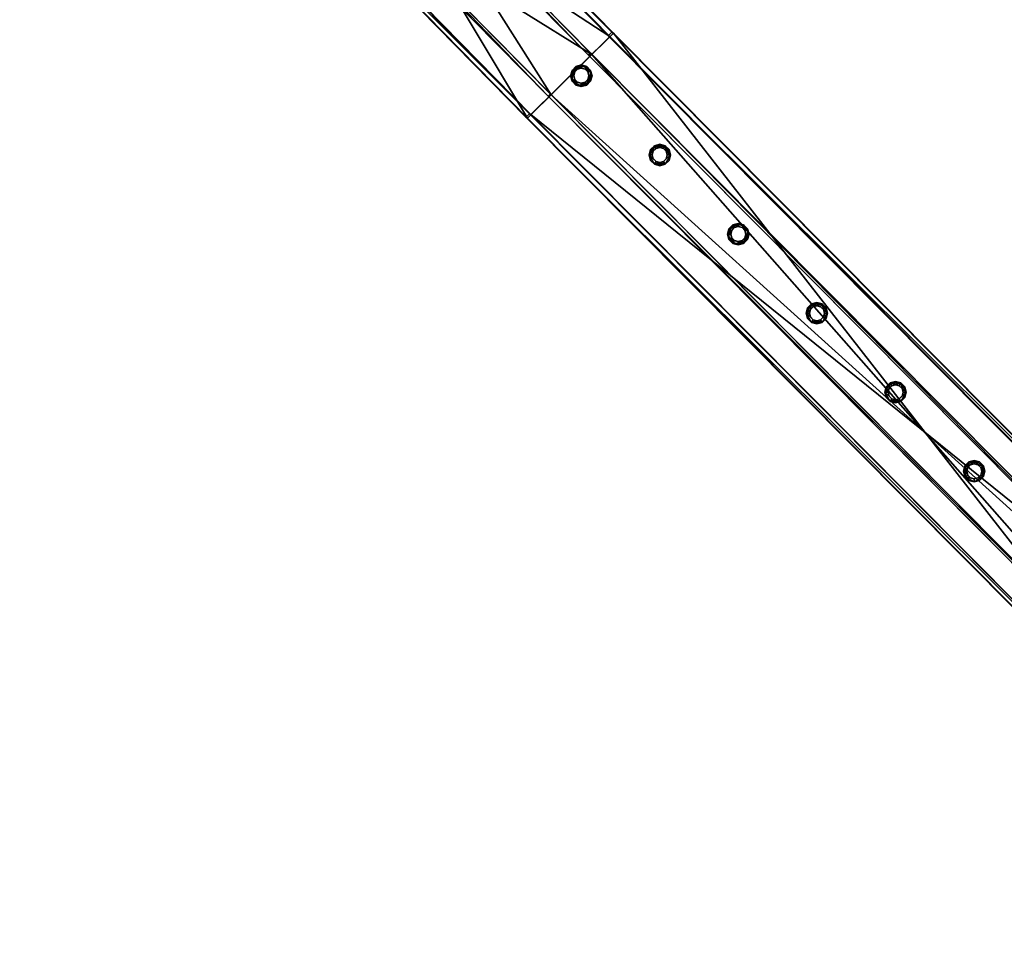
# Model space of a CAD drawing. Header units: millimetres. Extents: x 93711086 to 93775423, y 1247239064 to 1247319365.
# Tile 559 of 656: x 93732744 to 93733720, y 1247289702 to 1247290610. Entities that reach past the tile are written whole.
import ezdxf

# ---------------------------------------------------------------- set-up
doc = ezdxf.new("R2010")
doc.units = ezdxf.units.MM
doc.layers.add('BEAM', color=7, linetype='Continuous')

# ---------------------------------------------------------------- blocks, each defined once
blk = doc.blocks.new('5bbbe152-908d-476c-86af-f8c3bda7d93c')
at = {"color": 0, "transparency": 16777216}
mesh = blk.add_polyface(dxfattribs=at)
corners = [(93733951.17, 1247289804.46, 5581.33), (93733332.72, 1247290596.98, 5607.56), (93733247.34, 1247290512.67, 5608.64), (93734036.43, 1247289888.89, 5580.25), (93733331.1, 1247290597.85, 5547.58), (93734034.85, 1247289889.73, 5520.28), (93733327.54, 1247290594.33, 5547.63), (93734031.29, 1247289886.21, 5520.32), (93733329.03, 1247290593.54, 5602.6), (93734032.75, 1247289885.44, 5575.3), (93733250.76, 1247290516.25, 5603.6), (93733249.27, 1247290517.05, 5548.63), (93733954.59, 1247289808.05, 5576.29), (93733952.77, 1247289809.18, 5521.33), (93733245.72, 1247290513.53, 5548.67), (93733949.23, 1247289805.65, 5521.37), (93732983.73, 1247290953.05, 5623.11), (93732897.71, 1247290869.38, 5624.23), (93732981.93, 1247290954.1, 5563.15), (93732978.35, 1247290950.62, 5563.19), (93732979.99, 1247290949.65, 5618.16), (93732901.15, 1247290872.96, 5619.18), (93732899.5, 1247290873.92, 5564.22), (93732895.91, 1247290870.43, 5564.26), (93732810.92, 1247291132.29, 5632.01), (93732724.26, 1247291049.29, 5633.16), (93732808.94, 1247291133.53, 5572.05), (93732805.33, 1247291130.07, 5572.1), (93732807.14, 1247291128.93, 5627.06), (93732727.71, 1247291052.85, 5628.11), (93732725.89, 1247291053.98, 5573.15), (93732722.28, 1247291050.52, 5573.2), (93732639.45, 1247291312.74, 5641.9), (93732552.16, 1247291230.4, 5643.09), (93732637.29, 1247291314.16, 5581.96), (93732633.65, 1247291310.73, 5582.01), (93732635.63, 1247291309.43, 5636.96), (93732555.62, 1247291233.95, 5638.04), (93732553.64, 1247291235.26, 5583.09), (93732550, 1247291231.83, 5583.14), (93732470.37, 1247291493.61, 5652.86), (93732385.92, 1247291415.49, 5649.04), (93732383.78, 1247291416.97, 5594.1), (93732380.12, 1247291413.57, 5594.15), (93732382.45, 1247291411.95, 5654.08)]
mesh.append_faces([[corners[k] for k in face] for face in [(0, 1, 2, 0), (3, 4, 1, 3), (5, 6, 4, 5), (7, 8, 6, 7), (9, 10, 8, 9), (13, 14, 11, 13), (2, 16, 17, 2), (1, 18, 16, 1), (4, 19, 18, 4), (6, 20, 19, 6), (8, 21, 20, 8), (10, 22, 21, 10), (11, 23, 22, 11), (14, 17, 23, 14), (17, 24, 25, 17), (16, 26, 24, 16), (18, 27, 26, 18), (19, 28, 27, 19), (20, 29, 28, 20), (21, 30, 29, 21), (22, 31, 30, 22), (23, 25, 31, 23), (25, 32, 33, 25), (24, 34, 32, 24), (26, 35, 34, 26), (27, 36, 35, 27), (28, 37, 36, 28), (29, 38, 37, 29), (30, 39, 38, 30), (31, 33, 39, 31), (37, 42, 41, 37), (39, 44, 43, 39)]], dxfattribs={"vtx0": -1, "color": 0})
mesh.append_faces([[corners[k] for k in face] for face in [(11, 10, 12, 11), (2, 14, 15, 2), (2, 1, 16, 2), (1, 4, 18, 1), (4, 6, 19, 4), (6, 8, 20, 6), (8, 10, 21, 8), (10, 11, 22, 10), (11, 14, 23, 11), (14, 2, 17, 14), (17, 16, 24, 17), (16, 18, 26, 16), (18, 19, 27, 18), (19, 20, 28, 19), (20, 21, 29, 20), (21, 22, 30, 21), (22, 23, 31, 22), (23, 17, 25, 23), (25, 24, 32, 25), (24, 26, 34, 24), (26, 27, 35, 26), (27, 28, 36, 27), (28, 29, 37, 28), (29, 30, 38, 29), (30, 31, 39, 30), (31, 25, 33, 31), (33, 32, 40, 33), (36, 37, 41, 36), (37, 38, 42, 37), (38, 39, 43, 38), (39, 33, 44, 39)]], dxfattribs={"vtx2": -1, "vtx3": -1, "color": 0})
mesh = blk.add_polyface(dxfattribs=at)
corners = [(93735435.43, 1247288463.93, 5459.25), (93735437.15, 1247288462.97, 5519.22), (93735437.5, 1247288462.61, 5519.2), (93735435.8, 1247288463.55, 5459.23), (93735431.86, 1247288460.43, 5459.3), (93734736.55, 1247289177.67, 5490.63), (93734738.22, 1247289176.75, 5550.6), (93735433.43, 1247288459.55, 5514.27), (93734734.52, 1247289173.33, 5545.65), (93734732.98, 1247289174.17, 5490.67), (93735354.86, 1247288382.57, 5515.28), (93735353.29, 1247288383.45, 5460.31), (93734654.54, 1247289097.07, 5491.68), (93734656.07, 1247289096.22, 5546.65), (93735349.72, 1247288379.95, 5460.35), (93735351.43, 1247288378.99, 5520.32), (93734652.64, 1247289092.64, 5551.69), (93734650.97, 1247289093.56, 5491.72), (93734737.7, 1247289177.28, 5550.62), (93734652.26, 1247289093.03, 5551.71), (93734732.5, 1247289174.66, 5490.69), (93734736.07, 1247289178.17, 5490.65), (93734655.68, 1247289096.62, 5546.67), (93734734.01, 1247289173.85, 5545.67), (93734650.62, 1247289093.92, 5491.74), (93734654.18, 1247289097.43, 5491.69), (93734036.43, 1247289888.89, 5580.25), (93733951.17, 1247289804.46, 5581.33), (93734034.85, 1247289889.73, 5520.28), (93734031.29, 1247289886.21, 5520.32), (93734032.75, 1247289885.44, 5575.3), (93733954.59, 1247289808.05, 5576.29), (93733953.13, 1247289808.82, 5521.31), (93733949.58, 1247289805.3, 5521.36), (93733949.23, 1247289805.65, 5521.37), (93733952.77, 1247289809.18, 5521.33), (93733332.72, 1247290596.98, 5607.56), (93733331.1, 1247290597.85, 5547.58), (93733327.54, 1247290594.33, 5547.63), (93733329.03, 1247290593.54, 5602.6), (93733250.76, 1247290516.25, 5603.6), (93733249.27, 1247290517.05, 5548.63), (93733245.72, 1247290513.53, 5548.67), (93733247.34, 1247290512.67, 5608.64)]
mesh.append_faces([[corners[k] for k in face] for face in [(1, 5, 6, 1), (4, 8, 9, 4), (10, 12, 13, 10), (14, 16, 17, 14), (19, 26, 27, 19), (21, 29, 28, 21), (23, 31, 30, 23)]], dxfattribs={"vtx0": -1, "color": 0})
mesh.append_faces([[corners[k] for k in face] for face in [(28, 18, 5, 28), (30, 20, 8, 30)]], dxfattribs={"vtx0": -1, "vtx1": -1, "vtx2": -1, "vtx3": -1, "color": 0})
mesh.append_faces([[corners[k] for k in face] for face in [(16, 1, 6, 16), (5, 4, 9, 5), (8, 10, 13, 8), (12, 14, 17, 12), (22, 12, 25, 22), (24, 16, 19, 24), (32, 24, 33, 32)]], dxfattribs={"vtx0": -1, "vtx2": -1, "vtx3": -1, "color": 0})
mesh.append_faces([[corners[k] for k in face] for face in [(3, 0, 2, 3), (6, 18, 16, 6), (9, 20, 5, 9), (13, 22, 8, 13), (17, 24, 12, 17), (25, 32, 22, 25), (19, 27, 24, 19), (33, 34, 32, 33), (35, 41, 31, 35), (27, 43, 34, 27)]], dxfattribs={"vtx1": -1, "vtx2": -1, "vtx3": -1, "color": 0})
mesh.append_faces([[corners[k] for k in face] for face in [(0, 1, 2, 0), (4, 0, 3, 4), (1, 0, 5, 1), (4, 7, 8, 4), (10, 11, 12, 10), (14, 15, 16, 14), (18, 19, 16, 18), (16, 15, 1, 16), (20, 21, 5, 20), (5, 0, 4, 5), (22, 23, 8, 22), (8, 7, 10, 8), (24, 25, 12, 24), (12, 11, 14, 12), (19, 18, 26, 19), (28, 26, 18, 28), (18, 6, 5, 18), (5, 21, 28, 5), (21, 20, 29, 21), (30, 29, 20, 30), (20, 9, 8, 20), (8, 23, 30, 8), (23, 22, 31, 23), (32, 31, 22, 32), (22, 13, 12, 22), (27, 33, 24, 27), (24, 17, 16, 24), (34, 35, 32, 34), (32, 25, 24, 32), (27, 26, 36, 27), (26, 28, 37, 26), (28, 29, 38, 28), (29, 30, 39, 29), (30, 31, 40, 30), (31, 32, 35, 31), (35, 34, 42, 35), (34, 33, 27, 34)]], dxfattribs={"vtx2": -1, "vtx3": -1, "color": 0})
blk = doc.blocks.new('57ce1b68-c970-411b-89e2-6a0853d1d199')
at = {"color": 0, "transparency": 16777216}
mesh = blk.add_polyface(dxfattribs=at)
corners = [(93733969.99, 1247289828.08, 4635.87), (93733972.12, 1247289830.2, 4635.87), (93733972.83, 1247289829.48, 4672.86), (93734011.13, 1247289867.54, 4672.86), (93734010.42, 1247289868.26, 4635.87), (93734012.55, 1247289870.38, 4635.87), (93734013.32, 1247289869.6, 4675.86), (93733970.76, 1247289827.31, 4675.86), (93733311.36, 1247290575.92, 4703.1), (93733268.7, 1247290533.73, 4703.1), (93733310.55, 1247290576.73, 4663.11), (93733309.16, 1247290573.87, 4700.1), (93733308.42, 1247290574.62, 4663.11), (93733270.77, 1247290535.9, 4700.1), (93733270.03, 1247290536.65, 4663.12), (93733267.89, 1247290534.54, 4663.12), (93733308.03, 1247290575.02, 4663.13), (93733310.16, 1247290577.13, 4663.13), (93733135.94, 1247290754.08, 4670.56), (93733136.81, 1247290753.19, 4710.55), (93733134.61, 1247290751.16, 4707.55), (93733133.79, 1247290751.98, 4670.57), (93733095.23, 1247290714.18, 4670.58), (93733096.04, 1247290713.36, 4707.56), (93733093.96, 1247290711.19, 4710.56), (93733093.09, 1247290712.08, 4670.58), (93733136.47, 1247290753.55, 4710.56), (93733093.52, 1247290711.65, 4710.58), (93733133.4, 1247290752.38, 4670.58), (93733135.55, 1247290754.47, 4670.58), (93733095.6, 1247290713.81, 4707.58), (93733134.25, 1247290751.52, 4707.56), (93733092.61, 1247290712.57, 4670.6), (93733094.75, 1247290714.66, 4670.6), (93732963.13, 1247290931.21, 4718.62), (93732920.06, 1247290889.43, 4718.64), (93732962.17, 1247290932.18, 4678.64), (93732960.01, 1247290930.09, 4678.64), (93732960.9, 1247290929.19, 4715.62), (93732922.14, 1247290891.6, 4715.64), (93732921.25, 1247290892.49, 4678.66), (93732919.1, 1247290890.4, 4678.66), (93732790.56, 1247291110.18, 4727.49), (93732747.21, 1247291068.69, 4727.53), (93732789.5, 1247291111.25, 4687.52), (93732787.33, 1247291109.18, 4687.52), (93732788.31, 1247291108.19, 4724.5), (93732749.3, 1247291070.84, 4724.53), (93732748.32, 1247291071.83, 4687.56), (93732746.15, 1247291069.76, 4687.56), (93732619.26, 1247291290.42, 4737.37), (93732575.77, 1247291249.08, 4737.41), (93732618.15, 1247291291.55, 4697.4), (93732615.97, 1247291289.48, 4697.4), (93732617.01, 1247291288.44, 4734.37), (93732577.86, 1247291251.24, 4734.41), (93732576.83, 1247291252.28, 4697.44), (93732574.66, 1247291250.21, 4697.44)]
mesh.append_faces([[corners[k] for k in face] for face in [(7, 8, 9, 7), (6, 10, 8, 6), (4, 11, 12, 4), (3, 13, 11, 3), (2, 14, 13, 2), (1, 15, 14, 1), (0, 9, 15, 0), (13, 22, 23, 13), (15, 24, 25, 15), (27, 34, 35, 27), (29, 37, 36, 29), (31, 39, 38, 31), (33, 41, 40, 33), (35, 42, 43, 35), (34, 44, 42, 34), (36, 45, 44, 36), (37, 46, 45, 37), (38, 47, 46, 38), (39, 48, 47, 39), (40, 49, 48, 40), (41, 43, 49, 41), (43, 50, 51, 43), (42, 52, 50, 42), (44, 53, 52, 44), (45, 54, 53, 45), (46, 55, 54, 46), (47, 56, 55, 47), (48, 57, 56, 48), (49, 51, 57, 49)]], dxfattribs={"vtx0": -1, "color": 0})
mesh.append_faces([[corners[k] for k in face] for face in [(16, 10, 4, 16), (28, 18, 16, 28), (30, 20, 13, 30), (32, 22, 15, 32), (36, 26, 18, 36), (38, 28, 20, 38)]], dxfattribs={"vtx0": -1, "vtx1": -1, "vtx2": -1, "vtx3": -1, "color": 0})
mesh.append_faces([[corners[k] for k in face] for face in [(7, 1, 2, 7), (3, 5, 6, 3), (24, 8, 19, 24), (30, 22, 33, 30), (32, 24, 27, 32), (50, 53, 54, 50), (55, 57, 51, 55)]], dxfattribs={"vtx0": -1, "vtx2": -1, "vtx3": -1, "color": 0})
mesh.append_faces([[corners[k] for k in face] for face in [(6, 7, 2, 6), (2, 3, 6, 2), (17, 18, 8, 17), (11, 20, 16, 11), (19, 26, 24, 19), (33, 40, 30, 33), (27, 35, 32, 27), (51, 50, 54, 51), (54, 55, 51, 54)]], dxfattribs={"vtx1": -1, "vtx2": -1, "vtx3": -1, "color": 0})
mesh.append_faces([[corners[k] for k in face] for face in [(7, 0, 1, 7), (3, 4, 5, 3), (7, 6, 8, 7), (6, 5, 10, 6), (4, 3, 11, 4), (3, 2, 13, 3), (2, 1, 14, 2), (1, 0, 15, 1), (0, 7, 9, 0), (16, 17, 10, 16), (10, 5, 4, 10), (4, 12, 16, 4), (18, 19, 8, 18), (8, 10, 17, 8), (20, 21, 16, 20), (16, 12, 11, 16), (13, 14, 22, 13), (15, 9, 24, 15), (26, 27, 24, 26), (24, 9, 8, 24), (28, 29, 18, 28), (18, 17, 16, 18), (16, 21, 28, 16), (30, 31, 20, 30), (20, 11, 13, 20), (13, 23, 30, 13), (32, 33, 22, 32), (22, 14, 15, 22), (15, 25, 32, 15), (27, 26, 34, 27), (36, 34, 26, 36), (26, 19, 18, 26), (18, 29, 36, 18), (29, 28, 37, 29), (38, 37, 28, 38), (28, 21, 20, 28), (20, 31, 38, 20), (31, 30, 39, 31), (40, 39, 30, 40), (30, 23, 22, 30), (33, 32, 41, 33), (35, 41, 32, 35), (32, 25, 24, 32), (35, 34, 42, 35), (34, 36, 44, 34), (36, 37, 45, 36), (37, 38, 46, 37), (38, 39, 47, 38), (39, 40, 48, 39), (40, 41, 49, 40), (41, 35, 43, 41), (43, 42, 50, 43), (42, 44, 52, 42), (44, 45, 53, 44), (45, 46, 54, 45), (46, 47, 55, 46), (47, 48, 56, 47), (48, 49, 57, 48), (49, 43, 51, 49), (50, 52, 53, 50), (55, 56, 57, 55)]], dxfattribs={"vtx2": -1, "vtx3": -1, "color": 0})
blk = doc.blocks.new('19107d7e-cf26-4d53-96a9-bd6b0e868e16')
at = {"color": 0, "transparency": 16777216}
mesh = blk.add_polyface(dxfattribs=at)
corners = [(93733690.58, 1247290154.76, 4687.85), (93733686.86, 1247290155.75, 4687.85), (93733686.86, 1247290155.75, 5587.85), (93733690.58, 1247290154.76, 5587.85), (93733684.13, 1247290158.48, 4687.85), (93733684.13, 1247290158.48, 5587.85), (93733683.13, 1247290162.21, 4687.85), (93733683.13, 1247290162.21, 5587.85), (93733684.13, 1247290165.93, 4687.85), (93733684.13, 1247290165.93, 5587.85), (93733686.86, 1247290168.66, 4687.85), (93733686.86, 1247290168.66, 5587.85), (93733690.58, 1247290169.66, 4687.85), (93733690.58, 1247290169.66, 5587.85), (93733694.31, 1247290168.66, 4687.85), (93733694.31, 1247290168.66, 5587.85), (93733697.03, 1247290165.93, 4687.85), (93733697.03, 1247290165.93, 5587.85), (93733698.03, 1247290162.21, 4687.85), (93733698.03, 1247290162.21, 5587.85), (93733697.03, 1247290158.48, 4687.85), (93733697.03, 1247290158.48, 5587.85), (93733694.31, 1247290155.75, 4687.85), (93733694.31, 1247290155.75, 5587.85), (93733690.58, 1247290151.56, 4687.85), (93733695.91, 1247290152.98, 4687.85), (93733695.91, 1247290152.98, 5587.85), (93733690.58, 1247290151.56, 5587.85), (93733699.81, 1247290156.88, 4687.85), (93733699.81, 1247290156.88, 5587.85), (93733701.23, 1247290162.21, 4687.85), (93733701.23, 1247290162.21, 5587.85), (93733699.81, 1247290167.53, 4687.85), (93733699.81, 1247290167.53, 5587.85), (93733695.91, 1247290171.43, 4687.85), (93733695.91, 1247290171.43, 5587.85), (93733690.58, 1247290172.86, 4687.85), (93733690.58, 1247290172.86, 5587.85), (93733685.26, 1247290171.43, 4687.85), (93733685.26, 1247290171.43, 5587.85), (93733681.36, 1247290167.53, 4687.85), (93733681.36, 1247290167.53, 5587.85), (93733679.93, 1247290162.21, 4687.85), (93733679.93, 1247290162.21, 5587.85), (93733681.36, 1247290156.88, 4687.85), (93733681.36, 1247290156.88, 5587.85), (93733685.26, 1247290152.98, 4687.85), (93733685.26, 1247290152.98, 5587.85)]
mesh.append_faces([[corners[k] for k in face] for face in [(0, 2, 3, 0), (1, 5, 2, 1), (4, 7, 5, 4), (6, 9, 7, 6), (8, 11, 9, 8), (10, 13, 11, 10), (12, 15, 13, 12), (14, 17, 15, 14), (16, 19, 17, 16), (18, 21, 19, 18), (20, 23, 21, 20), (22, 3, 23, 22), (24, 26, 27, 24), (25, 29, 26, 25), (28, 31, 29, 28), (30, 33, 31, 30), (32, 35, 33, 32), (34, 37, 35, 34), (36, 39, 37, 36), (38, 41, 39, 38), (40, 43, 41, 40), (42, 45, 43, 42), (44, 47, 45, 44), (46, 27, 47, 46)]], dxfattribs={"vtx0": -1, "color": 0})
mesh.append_faces([[corners[k] for k in face] for face in [(27, 29, 3, 27), (17, 29, 33, 17), (45, 27, 3, 45), (13, 33, 37, 13), (41, 45, 5, 41), (9, 37, 41, 9), (24, 44, 0, 24), (8, 44, 40, 8), (28, 24, 0, 28), (12, 40, 36, 12), (32, 28, 20, 32), (16, 36, 32, 16)]], dxfattribs={"vtx0": -1, "vtx1": -1, "vtx2": -1, "vtx3": -1, "color": 0})
mesh.append_faces([[corners[k] for k in face] for face in [(29, 21, 23, 29), (29, 23, 3, 29), (45, 3, 2, 45), (45, 2, 5, 45), (41, 5, 7, 41), (41, 7, 9, 41), (44, 4, 1, 44), (44, 1, 0, 44), (28, 0, 22, 28), (28, 22, 20, 28), (32, 20, 18, 32), (32, 18, 16, 32)]], dxfattribs={"vtx0": -1, "vtx2": -1, "vtx3": -1, "color": 0})
mesh.append_faces([[corners[k] for k in face] for face in [(19, 21, 29, 19), (17, 19, 29, 17), (15, 17, 33, 15), (13, 15, 33, 13), (11, 13, 37, 11), (9, 11, 37, 9), (6, 4, 44, 6), (8, 6, 44, 8), (10, 8, 40, 10), (12, 10, 40, 12), (14, 12, 36, 14), (16, 14, 36, 16)]], dxfattribs={"vtx1": -1, "vtx2": -1, "vtx3": -1, "color": 0})
mesh.append_faces([[corners[k] for k in face] for face in [(0, 1, 2, 0), (1, 4, 5, 1), (4, 6, 7, 4), (6, 8, 9, 6), (8, 10, 11, 8), (10, 12, 13, 10), (12, 14, 15, 12), (14, 16, 17, 14), (16, 18, 19, 16), (18, 20, 21, 18), (20, 22, 23, 20), (22, 0, 3, 22), (24, 25, 26, 24), (25, 28, 29, 25), (28, 30, 31, 28), (30, 32, 33, 30), (32, 34, 35, 32), (34, 36, 37, 34), (36, 38, 39, 36), (38, 40, 41, 38), (40, 42, 43, 40), (42, 44, 45, 42), (44, 46, 47, 44), (46, 24, 27, 46), (29, 31, 33, 29), (33, 35, 37, 33), (37, 39, 41, 37), (41, 43, 45, 41), (45, 47, 27, 45), (27, 26, 29, 27), (44, 42, 40, 44), (40, 38, 36, 40), (36, 34, 32, 36), (32, 30, 28, 32), (28, 25, 24, 28), (24, 46, 44, 24)]], dxfattribs={"vtx2": -1, "vtx3": -1, "color": 0})
blk = doc.blocks.new('27135ada-02e9-48cd-b4dc-afde102fb175')
at = {"color": 0, "transparency": 16777216}
mesh = blk.add_polyface(dxfattribs=at)
corners = [(93733612.52, 1247290233.16, 4690.82), (93733608.8, 1247290234.16, 4690.82), (93733608.8, 1247290234.16, 5590.82), (93733612.52, 1247290233.16, 5590.82), (93733606.07, 1247290236.89, 4690.82), (93733606.07, 1247290236.89, 5590.82), (93733605.07, 1247290240.61, 4690.82), (93733605.07, 1247290240.61, 5590.82), (93733606.07, 1247290244.34, 4690.82), (93733606.07, 1247290244.34, 5590.82), (93733608.8, 1247290247.06, 4690.82), (93733608.8, 1247290247.06, 5590.82), (93733612.52, 1247290248.06, 4690.82), (93733612.52, 1247290248.06, 5590.82), (93733616.25, 1247290247.06, 4690.82), (93733616.25, 1247290247.06, 5590.82), (93733618.97, 1247290244.34, 4690.82), (93733618.97, 1247290244.34, 5590.82), (93733619.97, 1247290240.61, 4690.82), (93733619.97, 1247290240.61, 5590.82), (93733618.97, 1247290236.89, 4690.82), (93733618.97, 1247290236.89, 5590.82), (93733616.25, 1247290234.16, 4690.82), (93733616.25, 1247290234.16, 5590.82), (93733612.52, 1247290229.96, 4690.82), (93733617.85, 1247290231.39, 4690.82), (93733617.85, 1247290231.39, 5590.82), (93733612.52, 1247290229.96, 5590.82), (93733621.75, 1247290235.29, 4690.82), (93733621.75, 1247290235.29, 5590.82), (93733623.17, 1247290240.61, 4690.82), (93733623.17, 1247290240.61, 5590.82), (93733621.75, 1247290245.94, 4690.82), (93733621.75, 1247290245.94, 5590.82), (93733617.85, 1247290249.83, 4690.82), (93733617.85, 1247290249.83, 5590.82), (93733612.52, 1247290251.26, 4690.82), (93733612.52, 1247290251.26, 5590.82), (93733607.2, 1247290249.83, 4690.82), (93733607.2, 1247290249.83, 5590.82), (93733603.3, 1247290245.94, 4690.82), (93733603.3, 1247290245.94, 5590.82), (93733601.87, 1247290240.61, 4690.82), (93733601.87, 1247290240.61, 5590.82), (93733603.3, 1247290235.29, 4690.82), (93733603.3, 1247290235.29, 5590.82), (93733607.2, 1247290231.39, 4690.82), (93733607.2, 1247290231.39, 5590.82)]
mesh.append_faces([[corners[k] for k in face] for face in [(0, 2, 3, 0), (1, 5, 2, 1), (4, 7, 5, 4), (6, 9, 7, 6), (8, 11, 9, 8), (10, 13, 11, 10), (12, 15, 13, 12), (14, 17, 15, 14), (16, 19, 17, 16), (18, 21, 19, 18), (20, 23, 21, 20), (22, 3, 23, 22), (24, 26, 27, 24), (25, 29, 26, 25), (28, 31, 29, 28), (30, 33, 31, 30), (32, 35, 33, 32), (34, 37, 35, 34), (36, 39, 37, 36), (38, 41, 39, 38), (40, 43, 41, 40), (42, 45, 43, 42), (44, 47, 45, 44), (46, 27, 47, 46)]], dxfattribs={"vtx0": -1, "color": 0})
mesh.append_faces([[corners[k] for k in face] for face in [(26, 31, 23, 26), (15, 31, 35, 15), (47, 26, 23, 47), (11, 35, 39, 11), (43, 47, 2, 43), (7, 39, 43, 7), (46, 42, 1, 46), (10, 42, 38, 10), (25, 46, 1, 25), (14, 38, 34, 14), (30, 25, 22, 30), (18, 34, 30, 18)]], dxfattribs={"vtx0": -1, "vtx1": -1, "vtx2": -1, "vtx3": -1, "color": 0})
mesh.append_faces([[corners[k] for k in face] for face in [(31, 19, 21, 31), (31, 21, 23, 31), (47, 23, 3, 47), (47, 3, 2, 47), (43, 2, 5, 43), (43, 5, 7, 43), (42, 6, 4, 42), (42, 4, 1, 42), (25, 1, 0, 25), (25, 0, 22, 25), (30, 22, 20, 30), (30, 20, 18, 30)]], dxfattribs={"vtx0": -1, "vtx2": -1, "vtx3": -1, "color": 0})
mesh.append_faces([[corners[k] for k in face] for face in [(17, 19, 31, 17), (15, 17, 31, 15), (13, 15, 35, 13), (11, 13, 35, 11), (9, 11, 39, 9), (7, 9, 39, 7), (8, 6, 42, 8), (10, 8, 42, 10), (12, 10, 38, 12), (14, 12, 38, 14), (16, 14, 34, 16), (18, 16, 34, 18)]], dxfattribs={"vtx1": -1, "vtx2": -1, "vtx3": -1, "color": 0})
mesh.append_faces([[corners[k] for k in face] for face in [(0, 1, 2, 0), (1, 4, 5, 1), (4, 6, 7, 4), (6, 8, 9, 6), (8, 10, 11, 8), (10, 12, 13, 10), (12, 14, 15, 12), (14, 16, 17, 14), (16, 18, 19, 16), (18, 20, 21, 18), (20, 22, 23, 20), (22, 0, 3, 22), (24, 25, 26, 24), (25, 28, 29, 25), (28, 30, 31, 28), (30, 32, 33, 30), (32, 34, 35, 32), (34, 36, 37, 34), (36, 38, 39, 36), (38, 40, 41, 38), (40, 42, 43, 40), (42, 44, 45, 42), (44, 46, 47, 44), (46, 24, 27, 46), (31, 33, 35, 31), (35, 37, 39, 35), (39, 41, 43, 39), (43, 45, 47, 43), (47, 27, 26, 47), (26, 29, 31, 26), (42, 40, 38, 42), (38, 36, 34, 38), (34, 32, 30, 34), (30, 28, 25, 30), (25, 24, 46, 25), (46, 44, 42, 46)]], dxfattribs={"vtx2": -1, "vtx3": -1, "color": 0})
blk = doc.blocks.new('539f9c93-cbeb-447a-b205-a3b433baae2c')
at = {"color": 0, "transparency": 16777216}
mesh = blk.add_polyface(dxfattribs=at)
corners = [(93733534.49, 1247290311.6, 4693.81), (93733530.77, 1247290312.59, 4693.81), (93733530.77, 1247290312.59, 5593.81), (93733534.49, 1247290311.6, 5593.81), (93733528.04, 1247290315.32, 4693.81), (93733528.04, 1247290315.32, 5593.81), (93733527.04, 1247290319.05, 4693.81), (93733527.04, 1247290319.05, 5593.81), (93733528.04, 1247290322.77, 4693.81), (93733528.04, 1247290322.77, 5593.81), (93733530.77, 1247290325.5, 4693.81), (93733530.77, 1247290325.5, 5593.81), (93733534.49, 1247290326.5, 4693.81), (93733534.49, 1247290326.5, 5593.81), (93733538.22, 1247290325.5, 4693.81), (93733538.22, 1247290325.5, 5593.81), (93733540.94, 1247290322.77, 4693.81), (93733540.94, 1247290322.77, 5593.81), (93733541.94, 1247290319.05, 4693.81), (93733541.94, 1247290319.05, 5593.81), (93733540.94, 1247290315.32, 4693.81), (93733540.94, 1247290315.32, 5593.81), (93733538.22, 1247290312.59, 4693.81), (93733538.22, 1247290312.59, 5593.81), (93733534.49, 1247290308.4, 4693.81), (93733539.82, 1247290309.82, 4693.81), (93733539.82, 1247290309.82, 5593.81), (93733534.49, 1247290308.4, 5593.81), (93733543.71, 1247290313.72, 4693.81), (93733543.71, 1247290313.72, 5593.81), (93733545.14, 1247290319.05, 4693.81), (93733545.14, 1247290319.05, 5593.81), (93733543.71, 1247290324.37, 4693.81), (93733543.71, 1247290324.37, 5593.81), (93733539.82, 1247290328.27, 4693.81), (93733539.82, 1247290328.27, 5593.81), (93733534.49, 1247290329.7, 4693.81), (93733534.49, 1247290329.7, 5593.81), (93733529.17, 1247290328.27, 4693.81), (93733529.17, 1247290328.27, 5593.81), (93733525.27, 1247290324.37, 4693.81), (93733525.27, 1247290324.37, 5593.81), (93733523.84, 1247290319.05, 4693.81), (93733523.84, 1247290319.05, 5593.81), (93733525.27, 1247290313.72, 4693.81), (93733525.27, 1247290313.72, 5593.81), (93733529.17, 1247290309.82, 4693.81), (93733529.17, 1247290309.82, 5593.81)]
mesh.append_faces([[corners[k] for k in face] for face in [(0, 2, 3, 0), (1, 5, 2, 1), (4, 7, 5, 4), (6, 9, 7, 6), (8, 11, 9, 8), (10, 13, 11, 10), (12, 15, 13, 12), (14, 17, 15, 14), (16, 19, 17, 16), (18, 21, 19, 18), (20, 23, 21, 20), (22, 3, 23, 22), (24, 26, 27, 24), (25, 29, 26, 25), (28, 31, 29, 28), (30, 33, 31, 30), (32, 35, 33, 32), (34, 37, 35, 34), (36, 39, 37, 36), (38, 41, 39, 38), (40, 43, 41, 40), (42, 45, 43, 42), (44, 47, 45, 44), (46, 27, 47, 46)]], dxfattribs={"vtx0": -1, "color": 0})
mesh.append_faces([[corners[k] for k in face] for face in [(26, 31, 23, 26), (15, 31, 35, 15), (47, 26, 23, 47), (11, 35, 39, 11), (43, 47, 2, 43), (7, 39, 43, 7), (46, 42, 1, 46), (10, 42, 38, 10), (25, 46, 1, 25), (14, 38, 34, 14), (30, 25, 22, 30), (18, 34, 30, 18)]], dxfattribs={"vtx0": -1, "vtx1": -1, "vtx2": -1, "vtx3": -1, "color": 0})
mesh.append_faces([[corners[k] for k in face] for face in [(31, 19, 21, 31), (31, 21, 23, 31), (47, 23, 3, 47), (47, 3, 2, 47), (43, 2, 5, 43), (43, 5, 7, 43), (42, 6, 4, 42), (42, 4, 1, 42), (25, 1, 0, 25), (25, 0, 22, 25), (30, 22, 20, 30), (30, 20, 18, 30)]], dxfattribs={"vtx0": -1, "vtx2": -1, "vtx3": -1, "color": 0})
mesh.append_faces([[corners[k] for k in face] for face in [(17, 19, 31, 17), (15, 17, 31, 15), (13, 15, 35, 13), (11, 13, 35, 11), (9, 11, 39, 9), (7, 9, 39, 7), (8, 6, 42, 8), (10, 8, 42, 10), (12, 10, 38, 12), (14, 12, 38, 14), (16, 14, 34, 16), (18, 16, 34, 18)]], dxfattribs={"vtx1": -1, "vtx2": -1, "vtx3": -1, "color": 0})
mesh.append_faces([[corners[k] for k in face] for face in [(0, 1, 2, 0), (1, 4, 5, 1), (4, 6, 7, 4), (6, 8, 9, 6), (8, 10, 11, 8), (10, 12, 13, 10), (12, 14, 15, 12), (14, 16, 17, 14), (16, 18, 19, 16), (18, 20, 21, 18), (20, 22, 23, 20), (22, 0, 3, 22), (24, 25, 26, 24), (25, 28, 29, 25), (28, 30, 31, 28), (30, 32, 33, 30), (32, 34, 35, 32), (34, 36, 37, 34), (36, 38, 39, 36), (38, 40, 41, 38), (40, 42, 43, 40), (42, 44, 45, 42), (44, 46, 47, 44), (46, 24, 27, 46), (31, 33, 35, 31), (35, 37, 39, 35), (39, 41, 43, 39), (43, 45, 47, 43), (47, 27, 26, 47), (26, 29, 31, 26), (42, 40, 38, 42), (38, 36, 34, 38), (34, 32, 30, 34), (30, 28, 25, 30), (25, 24, 46, 25), (46, 44, 42, 46)]], dxfattribs={"vtx2": -1, "vtx3": -1, "color": 0})
blk = doc.blocks.new('fd6e5e97-9929-477c-80e0-5b0610930cf5')
at = {"color": 0, "transparency": 16777216}
mesh = blk.add_polyface(dxfattribs=at)
corners = [(93733456.51, 1247290390.08, 4696.85), (93733452.79, 1247290391.08, 4696.85), (93733452.79, 1247290391.08, 5596.85), (93733456.51, 1247290390.08, 5596.85), (93733450.06, 1247290393.8, 4696.85), (93733450.06, 1247290393.8, 5596.85), (93733449.06, 1247290397.53, 4696.85), (93733449.06, 1247290397.53, 5596.85), (93733450.06, 1247290401.25, 4696.85), (93733450.06, 1247290401.25, 5596.85), (93733452.79, 1247290403.98, 4696.85), (93733452.79, 1247290403.98, 5596.85), (93733456.51, 1247290404.98, 4696.85), (93733456.51, 1247290404.98, 5596.85), (93733460.24, 1247290403.98, 4696.85), (93733460.24, 1247290403.98, 5596.85), (93733462.96, 1247290401.25, 4696.85), (93733462.96, 1247290401.25, 5596.85), (93733463.96, 1247290397.53, 4696.85), (93733463.96, 1247290397.53, 5596.85), (93733462.96, 1247290393.8, 4696.85), (93733462.96, 1247290393.8, 5596.85), (93733460.24, 1247290391.08, 4696.85), (93733460.24, 1247290391.08, 5596.85), (93733456.51, 1247290386.88, 4696.85), (93733461.84, 1247290388.3, 4696.85), (93733461.84, 1247290388.3, 5596.85), (93733456.51, 1247290386.88, 5596.85), (93733465.73, 1247290392.2, 4696.85), (93733465.73, 1247290392.2, 5596.85), (93733467.16, 1247290397.53, 4696.85), (93733467.16, 1247290397.53, 5596.85), (93733465.73, 1247290402.85, 4696.85), (93733465.73, 1247290402.85, 5596.85), (93733461.84, 1247290406.75, 4696.85), (93733461.84, 1247290406.75, 5596.85), (93733456.51, 1247290408.18, 4696.85), (93733456.51, 1247290408.18, 5596.85), (93733451.19, 1247290406.75, 4696.85), (93733451.19, 1247290406.75, 5596.85), (93733447.29, 1247290402.85, 4696.85), (93733447.29, 1247290402.85, 5596.85), (93733445.86, 1247290397.53, 4696.85), (93733445.86, 1247290397.53, 5596.85), (93733447.29, 1247290392.2, 4696.85), (93733447.29, 1247290392.2, 5596.85), (93733451.19, 1247290388.3, 4696.85), (93733451.19, 1247290388.3, 5596.85)]
mesh.append_faces([[corners[k] for k in face] for face in [(0, 2, 3, 0), (1, 5, 2, 1), (4, 7, 5, 4), (6, 9, 7, 6), (8, 11, 9, 8), (10, 13, 11, 10), (12, 15, 13, 12), (14, 17, 15, 14), (16, 19, 17, 16), (18, 21, 19, 18), (20, 23, 21, 20), (22, 3, 23, 22), (24, 26, 27, 24), (25, 29, 26, 25), (28, 31, 29, 28), (30, 33, 31, 30), (32, 35, 33, 32), (34, 37, 35, 34), (36, 39, 37, 36), (38, 41, 39, 38), (40, 43, 41, 40), (42, 45, 43, 42), (44, 47, 45, 44), (46, 27, 47, 46)]], dxfattribs={"vtx0": -1, "color": 0})
mesh.append_faces([[corners[k] for k in face] for face in [(37, 41, 13, 37), (5, 41, 45, 5), (33, 37, 13, 33), (3, 45, 27, 3), (29, 33, 17, 29), (21, 27, 29, 21), (30, 25, 18, 30), (34, 30, 18, 34), (1, 25, 46, 1), (38, 34, 14, 38), (6, 46, 42, 6), (42, 38, 10, 42)]], dxfattribs={"vtx0": -1, "vtx1": -1, "vtx2": -1, "vtx3": -1, "color": 0})
mesh.append_faces([[corners[k] for k in face] for face in [(41, 9, 11, 41), (41, 11, 13, 41), (33, 13, 15, 33), (33, 15, 17, 33), (29, 17, 19, 29), (29, 19, 21, 29), (25, 20, 18, 25), (34, 18, 16, 34), (34, 16, 14, 34), (38, 14, 12, 38), (38, 12, 10, 38)]], dxfattribs={"vtx0": -1, "vtx2": -1, "vtx3": -1, "color": 0})
mesh.append_faces([[corners[k] for k in face] for face in [(7, 9, 41, 7), (5, 7, 41, 5), (2, 5, 45, 2), (3, 2, 45, 3), (23, 3, 27, 23), (21, 23, 27, 21), (22, 20, 25, 22), (0, 22, 25, 0), (1, 0, 25, 1), (4, 1, 46, 4), (6, 4, 46, 6), (8, 6, 42, 8), (10, 8, 42, 10)]], dxfattribs={"vtx1": -1, "vtx2": -1, "vtx3": -1, "color": 0})
mesh.append_faces([[corners[k] for k in face] for face in [(0, 1, 2, 0), (1, 4, 5, 1), (4, 6, 7, 4), (6, 8, 9, 6), (8, 10, 11, 8), (10, 12, 13, 10), (12, 14, 15, 12), (14, 16, 17, 14), (16, 18, 19, 16), (18, 20, 21, 18), (20, 22, 23, 20), (22, 0, 3, 22), (24, 25, 26, 24), (25, 28, 29, 25), (28, 30, 31, 28), (30, 32, 33, 30), (32, 34, 35, 32), (34, 36, 37, 34), (36, 38, 39, 36), (38, 40, 41, 38), (40, 42, 43, 40), (42, 44, 45, 42), (44, 46, 47, 44), (46, 24, 27, 46), (41, 43, 45, 41), (45, 47, 27, 45), (27, 26, 29, 27), (29, 31, 33, 29), (33, 35, 37, 33), (37, 39, 41, 37), (25, 24, 46, 25), (46, 44, 42, 46), (42, 40, 38, 42), (38, 36, 34, 38), (34, 32, 30, 34), (30, 28, 25, 30)]], dxfattribs={"vtx2": -1, "vtx3": -1, "color": 0})
blk = doc.blocks.new('68442aa2-6f3a-4d29-a831-11b807932f48')
at = {"color": 0, "transparency": 16777216}
mesh = blk.add_polyface(dxfattribs=at)
corners = [(93733378.6, 1247290468.63, 4699.94), (93733374.88, 1247290469.63, 4699.94), (93733374.88, 1247290469.63, 5599.94), (93733378.6, 1247290468.63, 5599.94), (93733372.15, 1247290472.35, 4699.94), (93733372.15, 1247290472.35, 5599.94), (93733371.15, 1247290476.08, 4699.94), (93733371.15, 1247290476.08, 5599.94), (93733372.15, 1247290479.8, 4699.94), (93733372.15, 1247290479.8, 5599.94), (93733374.88, 1247290482.53, 4699.94), (93733374.88, 1247290482.53, 5599.94), (93733378.6, 1247290483.53, 4699.94), (93733378.6, 1247290483.53, 5599.94), (93733382.33, 1247290482.53, 4699.94), (93733382.33, 1247290482.53, 5599.94), (93733385.05, 1247290479.8, 4699.94), (93733385.05, 1247290479.8, 5599.94), (93733386.05, 1247290476.08, 4699.94), (93733386.05, 1247290476.08, 5599.94), (93733385.05, 1247290472.35, 4699.94), (93733385.05, 1247290472.35, 5599.94), (93733382.33, 1247290469.63, 4699.94), (93733382.33, 1247290469.63, 5599.94), (93733378.6, 1247290465.43, 4699.94), (93733383.93, 1247290466.86, 4699.94), (93733383.93, 1247290466.86, 5599.94), (93733378.6, 1247290465.43, 5599.94), (93733387.82, 1247290470.75, 4699.94), (93733387.82, 1247290470.75, 5599.94), (93733389.25, 1247290476.08, 4699.94), (93733389.25, 1247290476.08, 5599.94), (93733387.82, 1247290481.4, 4699.94), (93733387.82, 1247290481.4, 5599.94), (93733383.93, 1247290485.3, 4699.94), (93733383.93, 1247290485.3, 5599.94), (93733378.6, 1247290486.73, 4699.94), (93733378.6, 1247290486.73, 5599.94), (93733373.28, 1247290485.3, 4699.94), (93733373.28, 1247290485.3, 5599.94), (93733369.38, 1247290481.4, 4699.94), (93733369.38, 1247290481.4, 5599.94), (93733367.95, 1247290476.08, 4699.94), (93733367.95, 1247290476.08, 5599.94), (93733369.38, 1247290470.75, 4699.94), (93733369.38, 1247290470.75, 5599.94), (93733373.28, 1247290466.86, 4699.94), (93733373.28, 1247290466.86, 5599.94)]
mesh.append_faces([[corners[k] for k in face] for face in [(0, 2, 3, 0), (1, 5, 2, 1), (4, 7, 5, 4), (6, 9, 7, 6), (8, 11, 9, 8), (10, 13, 11, 10), (12, 15, 13, 12), (14, 17, 15, 14), (16, 19, 17, 16), (18, 21, 19, 18), (20, 23, 21, 20), (22, 3, 23, 22), (24, 26, 27, 24), (25, 29, 26, 25), (28, 31, 29, 28), (30, 33, 31, 30), (32, 35, 33, 32), (34, 37, 35, 34), (36, 39, 37, 36), (38, 41, 39, 38), (40, 43, 41, 40), (42, 45, 43, 42), (44, 47, 45, 44), (46, 27, 47, 46)]], dxfattribs={"vtx0": -1, "color": 0})
mesh.append_faces([[corners[k] for k in face] for face in [(26, 31, 23, 26), (15, 31, 35, 15), (47, 26, 23, 47), (11, 35, 39, 11), (43, 47, 2, 43), (7, 39, 43, 7), (46, 42, 1, 46), (10, 42, 38, 10), (25, 46, 1, 25), (14, 38, 34, 14), (30, 25, 22, 30), (18, 34, 30, 18)]], dxfattribs={"vtx0": -1, "vtx1": -1, "vtx2": -1, "vtx3": -1, "color": 0})
mesh.append_faces([[corners[k] for k in face] for face in [(31, 19, 21, 31), (31, 21, 23, 31), (47, 23, 3, 47), (47, 3, 2, 47), (43, 2, 5, 43), (43, 5, 7, 43), (42, 6, 4, 42), (42, 4, 1, 42), (25, 1, 0, 25), (25, 0, 22, 25), (30, 22, 20, 30), (30, 20, 18, 30)]], dxfattribs={"vtx0": -1, "vtx2": -1, "vtx3": -1, "color": 0})
mesh.append_faces([[corners[k] for k in face] for face in [(17, 19, 31, 17), (15, 17, 31, 15), (13, 15, 35, 13), (11, 13, 35, 11), (9, 11, 39, 9), (7, 9, 39, 7), (8, 6, 42, 8), (10, 8, 42, 10), (12, 10, 38, 12), (14, 12, 38, 14), (16, 14, 34, 16), (18, 16, 34, 18)]], dxfattribs={"vtx1": -1, "vtx2": -1, "vtx3": -1, "color": 0})
mesh.append_faces([[corners[k] for k in face] for face in [(0, 1, 2, 0), (1, 4, 5, 1), (4, 6, 7, 4), (6, 8, 9, 6), (8, 10, 11, 8), (10, 12, 13, 10), (12, 14, 15, 12), (14, 16, 17, 14), (16, 18, 19, 16), (18, 20, 21, 18), (20, 22, 23, 20), (22, 0, 3, 22), (24, 25, 26, 24), (25, 28, 29, 25), (28, 30, 31, 28), (30, 32, 33, 30), (32, 34, 35, 32), (34, 36, 37, 34), (36, 38, 39, 36), (38, 40, 41, 38), (40, 42, 43, 40), (42, 44, 45, 42), (44, 46, 47, 44), (46, 24, 27, 46), (31, 33, 35, 31), (35, 37, 39, 35), (39, 41, 43, 39), (43, 45, 47, 43), (47, 27, 26, 47), (26, 29, 31, 26), (42, 40, 38, 42), (38, 36, 34, 38), (34, 32, 30, 34), (30, 28, 25, 30), (25, 24, 46, 25), (46, 44, 42, 46)]], dxfattribs={"vtx2": -1, "vtx3": -1, "color": 0})
blk = doc.blocks.new('8dba1a08-d3b1-4910-9a57-c0507cdd2985')
at = {"color": 0, "transparency": 16777216}
mesh = blk.add_polyface(dxfattribs=at)
corners = [(93733300.78, 1247290547.27, 4703.1), (93733297.06, 1247290548.27, 4703.1), (93733297.06, 1247290548.27, 5603.1), (93733300.78, 1247290547.27, 5603.1), (93733294.33, 1247290550.99, 4703.1), (93733294.33, 1247290550.99, 5603.1), (93733293.33, 1247290554.72, 4703.1), (93733293.33, 1247290554.72, 5603.1), (93733294.33, 1247290558.44, 4703.1), (93733294.33, 1247290558.44, 5603.1), (93733297.06, 1247290561.17, 4703.1), (93733297.06, 1247290561.17, 5603.1), (93733300.78, 1247290562.17, 4703.1), (93733300.78, 1247290562.17, 5603.1), (93733304.51, 1247290561.17, 4703.1), (93733304.51, 1247290561.17, 5603.1), (93733307.24, 1247290558.44, 4703.1), (93733307.24, 1247290558.44, 5603.1), (93733308.23, 1247290554.72, 4703.1), (93733308.23, 1247290554.72, 5603.1), (93733307.24, 1247290550.99, 4703.1), (93733307.24, 1247290550.99, 5603.1), (93733304.51, 1247290548.27, 4703.1), (93733304.51, 1247290548.27, 5603.1), (93733300.78, 1247290544.07, 4703.1), (93733306.11, 1247290545.49, 4703.1), (93733306.11, 1247290545.49, 5603.1), (93733300.78, 1247290544.07, 5603.1), (93733310.01, 1247290549.39, 4703.1), (93733310.01, 1247290549.39, 5603.1), (93733311.43, 1247290554.72, 4703.1), (93733311.43, 1247290554.72, 5603.1), (93733310.01, 1247290560.04, 4703.1), (93733310.01, 1247290560.04, 5603.1), (93733306.11, 1247290563.94, 4703.1), (93733306.11, 1247290563.94, 5603.1), (93733300.78, 1247290565.37, 4703.1), (93733300.78, 1247290565.37, 5603.1), (93733295.46, 1247290563.94, 4703.1), (93733295.46, 1247290563.94, 5603.1), (93733291.56, 1247290560.04, 4703.1), (93733291.56, 1247290560.04, 5603.1), (93733290.13, 1247290554.72, 4703.1), (93733290.13, 1247290554.72, 5603.1), (93733291.56, 1247290549.39, 4703.1), (93733291.56, 1247290549.39, 5603.1), (93733295.46, 1247290545.49, 4703.1), (93733295.46, 1247290545.49, 5603.1)]
mesh.append_faces([[corners[k] for k in face] for face in [(0, 2, 3, 0), (1, 5, 2, 1), (4, 7, 5, 4), (6, 9, 7, 6), (8, 11, 9, 8), (10, 13, 11, 10), (12, 15, 13, 12), (14, 17, 15, 14), (16, 19, 17, 16), (18, 21, 19, 18), (20, 23, 21, 20), (22, 3, 23, 22), (24, 26, 27, 24), (25, 29, 26, 25), (28, 31, 29, 28), (30, 33, 31, 30), (32, 35, 33, 32), (34, 37, 35, 34), (36, 39, 37, 36), (38, 41, 39, 38), (40, 43, 41, 40), (42, 45, 43, 42), (44, 47, 45, 44), (46, 27, 47, 46)]], dxfattribs={"vtx0": -1, "color": 0})
mesh.append_faces([[corners[k] for k in face] for face in [(37, 41, 13, 37), (5, 41, 45, 5), (33, 37, 13, 33), (3, 45, 27, 3), (29, 33, 17, 29), (21, 27, 29, 21), (30, 25, 18, 30), (34, 30, 18, 34), (1, 25, 46, 1), (38, 34, 14, 38), (6, 46, 42, 6), (42, 38, 10, 42)]], dxfattribs={"vtx0": -1, "vtx1": -1, "vtx2": -1, "vtx3": -1, "color": 0})
mesh.append_faces([[corners[k] for k in face] for face in [(41, 9, 11, 41), (41, 11, 13, 41), (33, 13, 15, 33), (33, 15, 17, 33), (29, 17, 19, 29), (29, 19, 21, 29), (25, 20, 18, 25), (34, 18, 16, 34), (34, 16, 14, 34), (38, 14, 12, 38), (38, 12, 10, 38)]], dxfattribs={"vtx0": -1, "vtx2": -1, "vtx3": -1, "color": 0})
mesh.append_faces([[corners[k] for k in face] for face in [(7, 9, 41, 7), (5, 7, 41, 5), (2, 5, 45, 2), (3, 2, 45, 3), (23, 3, 27, 23), (21, 23, 27, 21), (22, 20, 25, 22), (0, 22, 25, 0), (1, 0, 25, 1), (4, 1, 46, 4), (6, 4, 46, 6), (8, 6, 42, 8), (10, 8, 42, 10)]], dxfattribs={"vtx1": -1, "vtx2": -1, "vtx3": -1, "color": 0})
mesh.append_faces([[corners[k] for k in face] for face in [(0, 1, 2, 0), (1, 4, 5, 1), (4, 6, 7, 4), (6, 8, 9, 6), (8, 10, 11, 8), (10, 12, 13, 10), (12, 14, 15, 12), (14, 16, 17, 14), (16, 18, 19, 16), (18, 20, 21, 18), (20, 22, 23, 20), (22, 0, 3, 22), (24, 25, 26, 24), (25, 28, 29, 25), (28, 30, 31, 28), (30, 32, 33, 30), (32, 34, 35, 32), (34, 36, 37, 34), (36, 38, 39, 36), (38, 40, 41, 38), (40, 42, 43, 40), (42, 44, 45, 42), (44, 46, 47, 44), (46, 24, 27, 46), (41, 43, 45, 41), (45, 47, 27, 45), (27, 26, 29, 27), (29, 31, 33, 29), (33, 35, 37, 33), (37, 39, 41, 37), (25, 24, 46, 25), (46, 44, 42, 46), (42, 40, 38, 42), (38, 36, 34, 38), (34, 32, 30, 34), (30, 28, 25, 30)]], dxfattribs={"vtx2": -1, "vtx3": -1, "color": 0})

msp = doc.modelspace()

# ---------------------------------------------------------------- block references
at = {"layer": 'BEAM', "color": 156, "true_color": 0x1e4383, "transparency": 33554687}
msp.add_blockref('5bbbe152-908d-476c-86af-f8c3bda7d93c', (0, 0), dxfattribs=at)
at = {"layer": 'BEAM', "color": 77, "true_color": 0x5b9723, "transparency": 33554687}
for name in ['57ce1b68-c970-411b-89e2-6a0853d1d199', '8dba1a08-d3b1-4910-9a57-c0507cdd2985', '68442aa2-6f3a-4d29-a831-11b807932f48', 'fd6e5e97-9929-477c-80e0-5b0610930cf5', '539f9c93-cbeb-447a-b205-a3b433baae2c', '27135ada-02e9-48cd-b4dc-afde102fb175', '19107d7e-cf26-4d53-96a9-bd6b0e868e16']:
    msp.add_blockref(name, (0, 0), dxfattribs=at)

doc.saveas('drawing.dxf')
